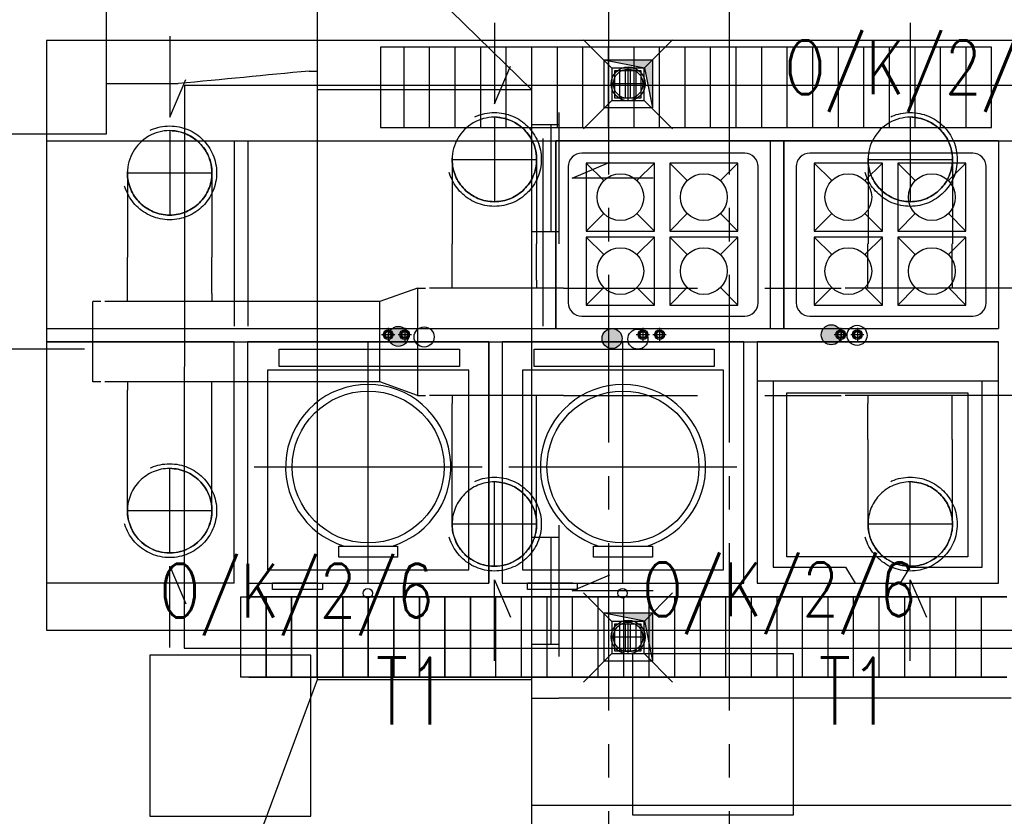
# Model space of a CAD drawing. Extents: x 41755 to 123924, y -112333 to 86187.
# Tile 302 of 582: x 100536 to 100904, y 37162 to 37459. Entities that reach past the tile are written whole.
import ezdxf
from ezdxf.enums import TextEntityAlignment as Align

# ---------------------------------------------------------------- set-up
doc = ezdxf.new("R2010")
doc.units = 0
doc.header["$LTSCALE"] = 50
doc.linetypes.add('CENTER', pattern=[2, 1.25, -0.25, 0.25, -0.25])
doc.linetypes.add('DASHED', pattern=[0.75, 0.5, -0.25])
doc.layers.get('0').update_dxf_attribs({"color": 101, "linetype": 'CONTINUOUS'})
for name, color, linetype in [('-A_TECHNOLOGIA', 120, 'CONTINUOUS'), ('E-90', 6, 'CONTINUOUS'), ('E35', 6, 'CONTINUOUS'), ('Ins-kan', 54, 'CONTINUOUS'), ('Ins-went', 141, 'CONTINUOUS'), ('Ins-wod', 4, 'CONTINUOUS'), ('Os-osie glowne', 1, 'CENTER'), ('W-otwor-strop', 1, 'CONTINUOUS'), ('Wyp-meble', 155, 'CONTINUOUS')]:
    doc.layers.add(name, color=color, linetype=linetype)
doc.styles.add('ROMANS', font='romans', dxfattribs={"width": 0.85})

# ---------------------------------------------------------------- blocks, each defined once
blk = doc.blocks.new('_ODWODNIENIE_KRATKA')
for p, q in [((-12, 0), (-22.61, 10.61)), ((0, 0), (10.61, 10.61)), ((-11, -2.99), (-1, -2.99)), ((-1, -4.99), (-11, -4.99)), ((-11, -6.99), (-1, -6.99)), ((-1, -8.99), (-11, -8.99)), ((-22.61, -22.6), (-12, -11.99)), ((10.61, -22.6), (0, -11.99))]:
    blk.add_line(p, q)
for points in [[(0, -11.99), (0, 0), (-12, 0), (-12, -11.99)], [(-1, -10.99), (-1, -1), (-11, -1), (-11, -10.99)]]:
    blk.add_lwpolyline(points, close=True)

msp = doc.modelspace()

# ---------------------------------------------------------------- hatches: boundary and pattern name
at = {"layer": 'Ins-wod'}
for points in [[(100681.38, 37341.028, 1), (100673.892, 37341.028, 1)], [(100761.08, 37340.234, 1), (100753.592, 37340.234, 1)], [(100842.815, 37341.634, 1), (100835.327, 37341.634, 1)]]:
    msp.add_hatch(color=256, dxfattribs=at).paths.add_polyline_path(points)
at = {"layer": 'W-otwor-strop'}
h = msp.add_hatch(color=256, dxfattribs=at)
h.paths.add_polyline_path([(100765.527, 37444.242), (100756.002, 37444.242), (100756.002, 37443.931), (100765.527, 37442.016)])
h.paths.add_polyline_path([(100772.44, 37444.237), (100772.44, 37444.242), (100765.527, 37444.242), (100765.527, 37442.016), (100769.375, 37441.242), (100769.387, 37441.184)])
h.paths.add_polyline_path([(100772.44, 37444.237), (100769.387, 37441.184), (100772.44, 37426.242)])
h.paths.add_polyline_path([(100755.966, 37444.242), (100754.456, 37444.242), (100755.966, 37443.939)])
h.paths.add_polyline_path([(100756.002, 37444.242), (100755.966, 37444.242), (100755.966, 37443.939), (100756.002, 37443.931)])
h = msp.add_hatch(color=256, dxfattribs=at)
h.paths.add_polyline_path([(100765.527, 37237.905), (100756.002, 37237.905), (100756.002, 37237.595), (100765.527, 37235.679)])
h.paths.add_polyline_path([(100772.44, 37237.9), (100772.44, 37237.905), (100765.527, 37237.905), (100765.527, 37235.679), (100769.375, 37234.905), (100769.387, 37234.847)])
h.paths.add_polyline_path([(100772.44, 37237.9), (100769.387, 37234.847), (100772.44, 37219.905)])
h.paths.add_polyline_path([(100755.966, 37237.905), (100754.456, 37237.905), (100755.966, 37237.602)])
h.paths.add_polyline_path([(100756.002, 37237.905), (100755.966, 37237.905), (100755.966, 37237.602), (100756.002, 37237.595)])

# ---------------------------------------------------------------- linework, layer by layer
at = {"layer": '-A_TECHNOLOGIA'}
for p, q in [((100816.411, 37413.95), (100736.411, 37413.95)), ((100816.411, 37343.95), (100816.411, 37413.95)), ((100736.411, 37343.95), (100816.411, 37343.95))]:
    msp.add_line(p, q, dxfattribs=at)
at = {"layer": 'E35'}
msp.add_line((100445.151, 37336.438), (100560.605, 37336.438), dxfattribs=at)
at = {"layer": 'E35', "linetype": 'Continuous', "ltscale": 0.3}
for points in [[(100764.966, 37162.605), (100824.966, 37162.605), (100824.966, 37222.605), (100764.966, 37222.605)], [(100585.038, 37162.106), (100645.038, 37162.106), (100645.038, 37222.106), (100585.038, 37222.106)]]:
    msp.add_lwpolyline(points, close=True, dxfattribs=at)
at = {"layer": 'Ins-kan'}
for p, q in [((100679.802, 37418.95), (100679.802, 37448.95)), ((100679.802, 37418.95), (100679.802, 37448.95)), ((100689.327, 37418.95), (100689.327, 37448.95)), ((100689.327, 37418.95), (100689.327, 37448.95)), ((100698.852, 37418.95), (100698.852, 37448.95)), ((100698.852, 37418.95), (100698.852, 37448.95)), ((100708.377, 37418.95), (100708.377, 37448.95)), ((100708.377, 37418.95), (100708.377, 37448.95)), ((100708.377, 37418.95), (100708.377, 37448.95)), ((100708.377, 37418.95), (100708.377, 37448.95)), ((100717.902, 37418.95), (100717.902, 37448.95)), ((100717.902, 37418.95), (100717.902, 37448.95)), ((100727.427, 37418.95), (100727.427, 37448.95)), ((100727.427, 37418.95), (100727.427, 37448.95)), ((100736.952, 37418.95), (100736.952, 37448.95)), ((100736.952, 37418.95), (100736.952, 37448.95)), ((100746.477, 37418.95), (100746.477, 37448.95)), ((100746.477, 37418.95), (100746.477, 37448.95)), ((100756.002, 37418.95), (100756.002, 37448.95)), ((100756.002, 37418.95), (100756.002, 37448.95)), ((100765.527, 37418.95), (100765.527, 37448.95)), ((100765.527, 37418.95), (100765.527, 37448.95)), ((100775.052, 37418.95), (100775.052, 37448.95)), ((100775.052, 37418.95), (100775.052, 37448.95)), ((100784.577, 37418.95), (100784.577, 37448.95)), ((100784.577, 37418.95), (100784.577, 37448.95)), ((100794.102, 37418.95), (100794.102, 37448.95)), ((100794.102, 37418.95), (100794.102, 37448.95)), ((100803.627, 37418.95), (100803.627, 37448.95)), ((100803.627, 37418.95), (100803.627, 37448.95)), ((100813.152, 37418.95), (100813.152, 37448.95)), ((100813.152, 37418.95), (100813.152, 37448.95)), ((100822.677, 37418.95), (100822.677, 37448.95)), ((100822.677, 37418.95), (100822.677, 37448.95)), ((100832.202, 37418.95), (100832.202, 37448.95)), ((100832.202, 37418.95), (100832.202, 37448.95)), ((100841.727, 37418.95), (100841.727, 37448.95)), ((100841.727, 37418.95), (100841.727, 37448.95)), ((100851.252, 37418.95), (100851.252, 37448.95)), ((100851.252, 37418.95), (100851.252, 37448.95)), ((100860.777, 37418.95), (100860.777, 37448.95)), ((100860.777, 37418.95), (100860.777, 37448.95)), ((100870.302, 37418.95), (100870.302, 37448.95)), ((100870.302, 37418.95), (100870.302, 37448.95)), ((100879.827, 37418.95), (100879.827, 37448.95)), ((100879.827, 37418.95), (100879.827, 37448.95)), ((100889.352, 37418.95), (100889.352, 37448.95)), ((100889.352, 37418.95), (100889.352, 37448.95)), ((100898.877, 37418.95), (100898.877, 37448.95)), ((100898.877, 37418.95), (100898.877, 37448.95)), ((100763.334, 37428.921), (100763.334, 37441.521)), ((100769.634, 37435.221), (100757.034, 37435.221)), ((100618.815, 37243.95), (100618.815, 37213.95)), ((100618.815, 37243.95), (100618.815, 37213.95)), ((100618.815, 37243.95), (100904.565, 37243.95)), ((100618.815, 37243.95), (100618.815, 37213.95)), ((100618.815, 37243.95), (100618.815, 37213.95)), ((100618.815, 37243.95), (100904.565, 37243.95)), ((100628.34, 37243.95), (100628.34, 37213.95)), ((100628.34, 37213.95), (100628.34, 37243.95)), ((100628.34, 37243.95), (100628.34, 37213.95)), ((100628.34, 37213.95), (100628.34, 37243.95)), ((100637.865, 37243.95), (100637.865, 37213.95)), ((100637.865, 37213.95), (100637.865, 37243.95)), ((100637.865, 37243.95), (100637.865, 37213.95)), ((100637.865, 37213.95), (100637.865, 37243.95)), ((100647.39, 37243.95), (100647.39, 37213.95)), ((100647.39, 37213.95), (100647.39, 37243.95)), ((100647.39, 37213.95), (100647.39, 37243.95)), ((100647.39, 37243.95), (100647.39, 37213.95)), ((100647.39, 37213.95), (100647.39, 37243.95)), ((100647.39, 37213.95), (100647.39, 37243.95)), ((100656.915, 37243.95), (100656.915, 37213.95)), ((100656.915, 37213.95), (100656.915, 37243.95)), ((100656.915, 37213.95), (100656.915, 37243.95)), ((100656.915, 37243.95), (100656.915, 37213.95)), ((100656.915, 37213.95), (100656.915, 37243.95)), ((100656.915, 37213.95), (100656.915, 37243.95)), ((100666.44, 37243.95), (100666.44, 37213.95)), ((100666.44, 37213.95), (100666.44, 37243.95)), ((100666.44, 37213.95), (100666.44, 37243.95)), ((100666.44, 37243.95), (100666.44, 37213.95)), ((100666.44, 37213.95), (100666.44, 37243.95)), ((100666.44, 37213.95), (100666.44, 37243.95)), ((100675.965, 37243.95), (100675.965, 37213.95)), ((100675.965, 37213.95), (100675.965, 37243.95)), ((100675.965, 37213.95), (100675.965, 37243.95)), ((100675.965, 37243.95), (100675.965, 37213.95)), ((100675.965, 37213.95), (100675.965, 37243.95)), ((100675.965, 37213.95), (100675.965, 37243.95)), ((100685.49, 37243.95), (100685.49, 37213.95)), ((100685.49, 37213.95), (100685.49, 37243.95)), ((100685.49, 37213.95), (100685.49, 37243.95)), ((100685.49, 37243.95), (100685.49, 37213.95)), ((100685.49, 37213.95), (100685.49, 37243.95)), ((100685.49, 37213.95), (100685.49, 37243.95)), ((100695.015, 37243.95), (100695.015, 37213.95)), ((100695.015, 37213.95), (100695.015, 37243.95)), ((100695.015, 37213.95), (100695.015, 37243.95)), ((100695.015, 37243.95), (100695.015, 37213.95)), ((100695.015, 37213.95), (100695.015, 37243.95)), ((100695.015, 37213.95), (100695.015, 37243.95)), ((100704.54, 37243.95), (100704.54, 37213.95)), ((100704.54, 37213.95), (100704.54, 37243.95)), ((100704.54, 37213.95), (100704.54, 37243.95)), ((100704.54, 37243.95), (100704.54, 37213.95)), ((100704.54, 37213.95), (100704.54, 37243.95)), ((100704.54, 37213.95), (100704.54, 37243.95)), ((100714.065, 37213.95), (100714.065, 37243.95)), ((100714.065, 37213.95), (100714.065, 37243.95)), ((100714.065, 37213.95), (100714.065, 37243.95)), ((100714.065, 37213.95), (100714.065, 37243.95)), ((100723.59, 37213.95), (100723.59, 37243.95)), ((100723.59, 37213.95), (100723.59, 37243.95)), ((100723.59, 37213.95), (100723.59, 37243.95)), ((100723.59, 37213.95), (100723.59, 37243.95)), ((100733.115, 37213.95), (100733.115, 37243.95)), ((100733.115, 37213.95), (100733.115, 37243.95)), ((100733.115, 37213.95), (100733.115, 37243.95)), ((100733.115, 37213.95), (100733.115, 37243.95)), ((100742.64, 37213.95), (100742.64, 37243.95)), ((100742.64, 37213.95), (100742.64, 37243.95)), ((100742.64, 37213.95), (100742.64, 37243.95)), ((100742.64, 37213.95), (100742.64, 37243.95)), ((100752.165, 37213.95), (100752.165, 37243.95)), ((100752.165, 37213.95), (100752.165, 37243.95)), ((100752.165, 37213.95), (100752.165, 37243.95)), ((100752.165, 37213.95), (100752.165, 37243.95)), ((100761.69, 37213.95), (100761.69, 37243.95)), ((100761.69, 37213.95), (100761.69, 37243.95)), ((100761.69, 37213.95), (100761.69, 37243.95)), ((100761.69, 37213.95), (100761.69, 37243.95)), ((100771.215, 37213.95), (100771.215, 37243.95)), ((100771.215, 37213.95), (100771.215, 37243.95)), ((100771.215, 37213.95), (100771.215, 37243.95)), ((100771.215, 37213.95), (100771.215, 37243.95)), ((100780.74, 37213.95), (100780.74, 37243.95)), ((100780.74, 37213.95), (100780.74, 37243.95)), ((100780.74, 37213.95), (100780.74, 37243.95)), ((100780.74, 37213.95), (100780.74, 37243.95)), ((100790.265, 37213.95), (100790.265, 37243.95)), ((100790.265, 37213.95), (100790.265, 37243.95)), ((100790.265, 37213.95), (100790.265, 37243.95)), ((100790.265, 37213.95), (100790.265, 37243.95)), ((100799.79, 37213.95), (100799.79, 37243.95)), ((100799.79, 37213.95), (100799.79, 37243.95)), ((100799.79, 37213.95), (100799.79, 37243.95)), ((100799.79, 37213.95), (100799.79, 37243.95)), ((100809.315, 37213.95), (100809.315, 37243.95)), ((100809.315, 37213.95), (100809.315, 37243.95)), ((100809.315, 37213.95), (100809.315, 37243.95)), ((100809.315, 37213.95), (100809.315, 37243.95)), ((100818.84, 37213.95), (100818.84, 37243.95)), ((100818.84, 37213.95), (100818.84, 37243.95)), ((100818.84, 37213.95), (100818.84, 37243.95)), ((100818.84, 37213.95), (100818.84, 37243.95)), ((100828.365, 37213.95), (100828.365, 37243.95)), ((100828.365, 37213.95), (100828.365, 37243.95)), ((100828.365, 37213.95), (100828.365, 37243.95)), ((100828.365, 37213.95), (100828.365, 37243.95)), ((100837.89, 37213.95), (100837.89, 37243.95)), ((100837.89, 37213.95), (100837.89, 37243.95)), ((100837.89, 37213.95), (100837.89, 37243.95)), ((100837.89, 37213.95), (100837.89, 37243.95)), ((100847.415, 37213.95), (100847.415, 37243.95)), ((100847.415, 37213.95), (100847.415, 37243.95)), ((100847.415, 37213.95), (100847.415, 37243.95)), ((100847.415, 37213.95), (100847.415, 37243.95)), ((100856.94, 37213.95), (100856.94, 37243.95)), ((100856.94, 37213.95), (100856.94, 37243.95)), ((100856.94, 37213.95), (100856.94, 37243.95)), ((100856.94, 37213.95), (100856.94, 37243.95)), ((100866.465, 37213.95), (100866.465, 37243.95)), ((100866.465, 37213.95), (100866.465, 37243.95)), ((100866.465, 37213.95), (100866.465, 37243.95)), ((100866.465, 37213.95), (100866.465, 37243.95)), ((100875.99, 37213.95), (100875.99, 37243.95)), ((100875.99, 37213.95), (100875.99, 37243.95)), ((100875.99, 37213.95), (100875.99, 37243.95)), ((100875.99, 37213.95), (100875.99, 37243.95)), ((100885.515, 37213.95), (100885.515, 37243.95)), ((100885.515, 37213.95), (100885.515, 37243.95)), ((100885.515, 37213.95), (100885.515, 37243.95)), ((100885.515, 37213.95), (100885.515, 37243.95)), ((100895.04, 37213.95), (100895.04, 37243.95)), ((100895.04, 37213.95), (100895.04, 37243.95)), ((100895.04, 37213.95), (100895.04, 37243.95)), ((100895.04, 37213.95), (100895.04, 37243.95)), ((100763.334, 37222.584), (100763.334, 37235.184)), ((100769.634, 37228.884), (100757.034, 37228.884)), ((100904.565, 37213.95), (100618.815, 37213.95)), ((100904.565, 37213.95), (100618.815, 37213.95)), ((100621.946, 37213.95), (100904.565, 37213.95)), ((100621.946, 37213.95), (100904.565, 37213.95))]:
    msp.add_line(p, q, dxfattribs=at)
msp.add_lwpolyline([(100898.877, 37448.9), (100670.966, 37448.9), (100670.966, 37418.95), (100898.877, 37418.95)], dxfattribs=at)
msp.add_lwpolyline([(100898.877, 37448.9), (100670.966, 37448.9), (100670.966, 37418.95), (100898.877, 37418.95)], dxfattribs=at)
for centre, radius in [((100763.334, 37435.221), 6.3), ((100763.334, 37435.221), 5.5), ((100763.334, 37228.884), 6.3), ((100763.334, 37228.884), 5.5)]:
    msp.add_circle(centre, radius, dxfattribs=at)
at = {"layer": 'Ins-went', "ltscale": 2}
for p, q in [((100647.466, 37430.003), (100647.466, 37475.003)), ((100727.466, 37433.003), (100687.466, 37472.003)), ((101061.411, 37451.45), (100546.411, 37451.45)), ((100546.411, 37451.45), (100546.411, 37231.45)), ((100644.466, 37440.003), (100647.466, 37440.003)), ((100568.666, 37435.3), (100595.616, 37435.3)), ((100727.466, 37433.003), (100647.466, 37433.003)), ((100727.466, 37430.003), (100727.466, 37433.003)), ((100647.466, 37370.003), (100647.466, 37430.003)), ((100727.466, 37370.003), (100727.466, 37430.003)), ((100737.466, 37424.503), (100737.466, 37375.503)), ((100727.466, 37420.003), (100737.466, 37420.003)), ((100734.466, 37420.003), (100734.466, 37380.003)), ((100737.466, 37380.003), (100727.466, 37380.003)), ((100647.466, 37276.103), (100647.466, 37370.003)), ((100727.466, 37276.103), (100727.466, 37370.003)), ((100647.466, 37216.103), (100647.466, 37276.103)), ((100727.466, 37216.103), (100727.466, 37276.103)), ((100737.466, 37270.603), (100737.466, 37221.603)), ((100727.466, 37266.103), (100737.466, 37266.103)), ((100734.466, 37266.103), (100734.466, 37226.103)), ((100546.411, 37231.45), (101061.411, 37231.45)), ((100737.466, 37226.103), (100727.466, 37226.103)), ((100647.466, 37213.103), (100647.466, 37216.103)), ((100727.466, 37156.103), (100727.466, 37216.103)), ((100627.466, 37159.103), (100647.466, 37213.103)), ((100647.466, 37213.103), (100727.466, 37213.103)), ((100727.466, 37206.103), (100737.466, 37206.103)), ((100906.171, 37206.103), (100737.471, 37206.103)), ((100737.466, 37166.103), (100727.466, 37166.103)), ((100906.171, 37166.103), (100737.471, 37166.103))]:
    msp.add_line(p, q, dxfattribs=at)
at = {"layer": 'Ins-went', "linetype": 'DASHED', "ltscale": 2}
for p, q in [((100713.456, 37422.772, -3580), (100713.456, 37391.272)), ((100868.522, 37422.772, -3580), (100868.522, 37391.272)), ((100592.398, 37417.772), (100592.398, 37386.272)), ((100697.706, 37407.022, -3580), (100697.706, 37375.522, -3580)), ((100697.706, 37407.022, -3580), (100729.206, 37407.022, -3580)), ((100729.206, 37407.022, -3580), (100729.206, 37375.522, -3580)), ((100852.772, 37407.022, -3580), (100852.772, 37375.522, -3580)), ((100852.772, 37407.022, -3580), (100884.272, 37407.022, -3580)), ((100884.272, 37407.022, -3580), (100884.272, 37375.522, -3580)), ((100576.648, 37402.022), (100576.648, 37370.522)), ((100576.648, 37402.022), (100608.148, 37402.022)), ((100608.148, 37402.022), (100608.148, 37370.522)), ((100697.706, 37362.022), (100697.706, 37375.522)), ((100729.206, 37362.022), (100729.206, 37375.522)), ((100852.706, 37362.022), (100852.706, 37375.522)), ((100884.206, 37362.022), (100884.206, 37375.522)), ((100576.648, 37357.022), (100576.648, 37370.522)), ((100608.148, 37357.022), (100608.148, 37370.522)), ((100697.706, 37359.022), (100697.706, 37362.022)), ((100729.206, 37362.022), (100729.206, 37359.022)), ((100852.706, 37359.022), (100852.706, 37362.022)), ((100884.206, 37362.022), (100884.206, 37359.022)), ((100684.748, 37359.022), (100670.748, 37354.022)), ((100684.748, 37359.022), (100684.748, 37319.022)), ((100684.748, 37359.022), (100687.748, 37359.022)), ((100739.256, 37359.022), (100687.756, 37359.022)), ((100739.256, 37359.022), (100842.756, 37359.022)), ((100894.256, 37359.022), (100842.756, 37359.022)), ((100994.156, 37359.022), (100894.256, 37359.022)), ((100576.648, 37354.022), (100576.648, 37357.022)), ((100608.148, 37357.022), (100608.148, 37354.022)), ((100566.698, 37354.022), (100563.698, 37354.022)), ((100563.698, 37324.022), (100563.698, 37354.022)), ((100618.198, 37354.022), (100566.698, 37354.022)), ((100667.748, 37354.022), (100618.248, 37354.022)), ((100670.748, 37354.022), (100667.748, 37354.022)), ((100670.748, 37324.022), (100670.748, 37354.022)), ((100566.698, 37324.022), (100563.698, 37324.022)), ((100618.198, 37324.022), (100566.698, 37324.022)), ((100576.648, 37324.022), (100576.648, 37321.022)), ((100608.148, 37321.022), (100608.148, 37324.022)), ((100667.748, 37324.022), (100618.248, 37324.022)), ((100670.748, 37324.022), (100667.748, 37324.022)), ((100684.748, 37319.022), (100670.748, 37324.022)), ((100576.648, 37307.522), (100576.648, 37321.022)), ((100608.148, 37307.522), (100608.148, 37321.022)), ((100684.748, 37319.022), (100687.748, 37319.022)), ((100739.256, 37319.022), (100687.756, 37319.022)), ((100697.706, 37319.022), (100697.706, 37316.022)), ((100729.206, 37316.022), (100729.206, 37319.022)), ((100739.256, 37319.022), (100842.756, 37319.022)), ((100894.256, 37319.022), (100842.756, 37319.022)), ((100852.706, 37319.022), (100852.706, 37316.022)), ((100884.206, 37316.022), (100884.206, 37319.022)), ((100994.156, 37319.022), (100894.256, 37319.022)), ((100697.706, 37302.522), (100697.706, 37316.022)), ((100729.206, 37302.522), (100729.206, 37316.022)), ((100852.706, 37302.522), (100852.706, 37316.022)), ((100884.206, 37302.522), (100884.206, 37316.022)), ((100576.648, 37276.022), (100576.648, 37307.522)), ((100608.148, 37276.022), (100608.148, 37307.522)), ((100697.706, 37271.022, -3580), (100697.706, 37302.522, -3580)), ((100729.206, 37271.022, -3580), (100729.206, 37302.522, -3580)), ((100852.772, 37271.022, -3580), (100852.772, 37302.522, -3580)), ((100884.272, 37271.022, -3580), (100884.272, 37302.522, -3580)), ((100592.398, 37260.272), (100592.398, 37291.772)), ((100713.456, 37255.272, -3580), (100713.456, 37286.772)), ((100868.522, 37255.272, -3580), (100868.522, 37286.772)), ((100608.148, 37276.022), (100576.648, 37276.022)), ((100729.206, 37271.022, -3580), (100697.706, 37271.022, -3580)), ((100884.272, 37271.022, -3580), (100852.772, 37271.022, -3580))]:
    msp.add_line(p, q, dxfattribs=at)
at = {"layer": 'Ins-went', "ltscale": 2}
msp.add_lwpolyline([(100530.966, 37479.15), (100568.666, 37479.15), (100568.666, 37416.45), (100530.966, 37416.45)], close=True, dxfattribs=at)
at = {"layer": 'Ins-went', "linetype": 'DASHED', "ltscale": 2, "elevation": -3580}
for points in [[(100713.456, 37458.01), (100713.456, 37427.772), (100719.479, 37441.785)], [(100868.522, 37458.01), (100868.522, 37427.772), (100874.544, 37441.785)], [(100713.456, 37220.034), (100713.456, 37250.272), (100719.479, 37236.258)]]:
    msp.add_lwpolyline(points, dxfattribs=at)
at = {"layer": 'Ins-went', "linetype": 'DASHED', "ltscale": 2}
for points in [[(100592.398, 37453.01), (100592.398, 37422.772), (100598.42, 37436.785)], [(100592.398, 37225.034), (100592.398, 37255.272), (100598.42, 37241.258)], [(100868.522, 37220.034), (100868.522, 37250.272), (100874.544, 37236.258)]]:
    msp.add_lwpolyline(points, dxfattribs=at)
at = {"layer": 'Ins-went', "ltscale": 2}
for points in [[(100772.704, 37400.003), (100742.466, 37400.003), (100756.48, 37406.026)], [(100772.704, 37246.103), (100742.466, 37246.103), (100756.48, 37252.126)]]:
    msp.add_lwpolyline(points, dxfattribs=at)
at = {"layer": 'Ins-went', "linetype": 'DASHED', "ltscale": 2}
for centre, radius in [((100713.456, 37407.022), 17.5), ((100868.522, 37407.022), 17.5), ((100713.456, 37407.022), 15.75), ((100868.522, 37407.022), 15.75), ((100592.398, 37402.022), 17.5), ((100592.398, 37402.022), 15.75), ((100592.398, 37402.022), 15.75), ((100592.398, 37276.022), 17.5), ((100592.398, 37276.022), 15.75), ((100592.398, 37276.022), 15.75), ((100713.456, 37271.022), 17.5), ((100868.522, 37271.022), 17.5), ((100713.456, 37271.022), 15.75), ((100868.522, 37271.022), 15.75)]:
    msp.add_circle(centre, radius, dxfattribs=at)
for centre, major_axis, start_param, end_param in [((100713.456, 37407.022, -3580), (15.75, 0), 0, 3.1415927), ((100868.522, 37407.022, -3580), (15.75, 0), 0, 3.1415927), ((100592.398, 37402.022), (15.75, 0), 0, 3.1415927), ((100713.456, 37407.022, -3580), (15.75, 0), 3.1415927, 6.2831853), ((100868.522, 37407.022, -3580), (15.75, 0), 3.1415927, 6.2831853), ((100592.398, 37402.022), (15.75, 0), 3.1415927, 6.2831853), ((100592.398, 37276.022), (-15.75, 0), 3.1415927, 6.2831853), ((100713.456, 37271.022, -3580), (-15.75, 0), 3.1415927, 6.2831853), ((100868.522, 37271.022, -3580), (-15.75, 0), 3.1415927, 6.2831853), ((100592.398, 37276.022), (-15.75, 0), 0, 3.1415927), ((100713.456, 37271.022, -3580), (-15.75, 0), 0, 3.1415927), ((100868.522, 37271.022, -3580), (-15.75, 0), 0, 3.1415927)]:
    msp.add_ellipse(centre, major_axis=major_axis, ratio=1, start_param=start_param, end_param=end_param, dxfattribs=at)
at = {"layer": 'Ins-went', "ltscale": 2}
msp.add_spline([(100644.466, 37440.003), (100595.616, 37435.3)], degree=3, dxfattribs=at)
at = {"layer": 'Ins-wod', "ltscale": 0.3}
for p, q in [((100673.86, 37344.184), (100673.86, 37339.224)), ((100680.032, 37344.184), (100680.032, 37339.224)), ((100768.86, 37344.184), (100768.86, 37339.224)), ((100775.032, 37344.184), (100775.032, 37339.224)), ((100842.623, 37344.184), (100842.623, 37339.224)), ((100848.795, 37344.184), (100848.795, 37339.224)), ((100671.38, 37341.704), (100676.34, 37341.704)), ((100677.552, 37341.704), (100682.511, 37341.704)), ((100766.38, 37341.704), (100771.34, 37341.704)), ((100772.552, 37341.704), (100777.511, 37341.704)), ((100840.143, 37341.704), (100845.102, 37341.704)), ((100846.315, 37341.704), (100851.274, 37341.704))]:
    msp.add_line(p, q, dxfattribs=at)
for centre, radius in [((100673.86, 37341.704), 1.82), ((100680.032, 37341.704), 1.82), ((100768.86, 37341.704), 1.82), ((100775.032, 37341.704), 1.82), ((100842.623, 37341.704), 1.82), ((100848.795, 37341.704), 1.82), ((100673.86, 37341.704), 1.365), ((100673.86, 37341.704), 1.138), ((100680.032, 37341.704), 1.365), ((100680.032, 37341.704), 1.138), ((100768.86, 37341.704), 1.365), ((100768.86, 37341.704), 1.138), ((100775.032, 37341.704), 1.365), ((100775.032, 37341.704), 1.138), ((100842.623, 37341.704), 1.365), ((100842.623, 37341.704), 1.138), ((100848.795, 37341.704), 1.365), ((100848.795, 37341.704), 1.138)]:
    msp.add_circle(centre, radius, dxfattribs=at)
at = {"layer": 'Ins-wod'}
for centre in [(100677.636, 37341.028), (100687.261, 37340.809), (100757.336, 37340.234), (100766.961, 37340.014), (100839.071, 37341.634), (100848.696, 37341.415)]:
    msp.add_circle(centre, 3.744, dxfattribs=at)
at = {"layer": 'Os-osie glowne'}
for points in [[(100755.966, 40563.95), (100755.966, 34516.95)], [(100800.966, 40563.95), (100800.966, 34586.95)]]:
    msp.add_lwpolyline(points, dxfattribs=at)
at = {"layer": 'W-otwor-strop'}
for points in [[(100754.456, 37444.242), (100772.44, 37444.242), (100772.44, 37426.242), (100754.456, 37426.242)], [(100754.456, 37237.905), (100772.44, 37237.905), (100772.44, 37219.905), (100754.456, 37219.905)]]:
    msp.add_lwpolyline(points, close=True, dxfattribs=at)
for points in [[(100754.456, 37444.242), (100769.375, 37441.242), (100772.44, 37426.242)], [(100754.456, 37237.905), (100769.375, 37234.905), (100772.44, 37219.905)]]:
    msp.add_lwpolyline(points, dxfattribs=at)
at = {"layer": 'Wyp-meble'}
for p, q in [((100597.892, 37434.7), (100597.845, 37224.7)), ((100597.892, 37434.7), (101067.892, 37434.7)), ((100546.411, 37413.95), (100976.411, 37413.95)), ((100546.411, 37413.95), (100546.411, 37268.95)), ((100616.491, 37413.95), (100616.491, 37344.843)), ((100621.491, 37413.95), (100621.491, 37344.843)), ((100696.411, 37413.95), (100776.411, 37413.95)), ((100731.491, 37414.843), (100731.491, 37344.843)), ((100736.411, 37413.95), (100736.411, 37343.95)), ((100736.411, 37413.95), (100736.411, 37343.95)), ((100736.411, 37413.95), (100736.411, 37343.95)), ((100736.411, 37343.95), (100736.411, 37413.95)), ((100736.411, 37413.95), (100736.411, 37343.95)), ((100736.411, 37413.95), (100736.411, 37343.95)), ((100861.411, 37413.95), (100781.411, 37413.95)), ((100901.411, 37413.95), (100781.411, 37413.95)), ((100816.411, 37343.95), (100816.411, 37413.95)), ((100821.411, 37413.95), (100821.411, 37343.95)), ((100821.411, 37413.95), (100821.411, 37343.95)), ((100821.411, 37413.95), (100821.411, 37343.95)), ((100821.411, 37343.95), (100821.411, 37413.95)), ((100901.411, 37413.95), (100901.411, 37343.95)), ((100747.748, 37405.666), (100754.282, 37399.132)), ((100766.605, 37399.132), (100773.138, 37405.666)), ((100778.872, 37405.666), (100785.406, 37399.132)), ((100797.729, 37399.132), (100804.262, 37405.666)), ((100832.748, 37405.666), (100839.282, 37399.132)), ((100851.605, 37399.132), (100858.138, 37405.666)), ((100863.872, 37405.666), (100870.406, 37399.132)), ((100882.729, 37399.132), (100889.262, 37405.666)), ((100747.748, 37380.276), (100754.282, 37386.81)), ((100766.605, 37386.81), (100773.138, 37380.276)), ((100778.872, 37380.276), (100785.406, 37386.81)), ((100797.729, 37386.81), (100804.262, 37380.276)), ((100832.748, 37380.276), (100839.282, 37386.81)), ((100851.605, 37386.81), (100858.138, 37380.276)), ((100863.872, 37380.276), (100870.406, 37386.81)), ((100882.729, 37386.81), (100889.262, 37380.276)), ((100747.748, 37378.062), (100754.282, 37371.528)), ((100766.605, 37371.528), (100773.138, 37378.062)), ((100778.872, 37378.062), (100785.406, 37371.528)), ((100797.729, 37371.528), (100804.262, 37378.062)), ((100832.748, 37378.062), (100839.282, 37371.528)), ((100851.605, 37371.528), (100858.138, 37378.062)), ((100863.872, 37378.062), (100870.406, 37371.528)), ((100882.729, 37371.528), (100889.262, 37378.062)), ((100747.748, 37352.672), (100754.282, 37359.206)), ((100766.605, 37359.206), (100773.138, 37352.672)), ((100778.872, 37352.672), (100785.406, 37359.206)), ((100797.729, 37359.206), (100804.262, 37352.672)), ((100832.748, 37352.672), (100839.282, 37359.206)), ((100851.605, 37359.206), (100858.138, 37352.672)), ((100863.872, 37352.672), (100870.406, 37359.206)), ((100882.729, 37359.206), (100889.262, 37352.672)), ((100546.411, 37343.95), (100901.411, 37343.95)), ((100781.411, 37343.95), (100861.411, 37343.95)), ((100781.411, 37343.95), (100901.411, 37343.95)), ((100546.411, 37338.95), (100901.411, 37338.95)), ((100616.411, 37338.95), (100546.411, 37338.95)), ((100546.411, 37338.95), (100546.411, 37248.95)), ((100616.411, 37248.95), (100616.411, 37338.95)), ((100621.411, 37338.95), (100621.411, 37248.95)), ((100711.411, 37338.95), (100621.411, 37338.95)), ((100621.411, 37338.95), (100621.411, 37248.95)), ((100666.411, 37248.95), (100666.411, 37338.95)), ((100711.411, 37338.95), (100711.411, 37248.95)), ((100711.411, 37248.95), (100711.411, 37338.95)), ((100806.411, 37338.95), (100716.411, 37338.95)), ((100716.411, 37338.95), (100716.411, 37248.95)), ((100761.411, 37248.95), (100761.411, 37338.95)), ((100806.411, 37248.95), (100806.411, 37338.95)), ((100901.411, 37338.95), (100821.411, 37338.95)), ((100901.411, 37268.95), (100901.411, 37338.95)), ((100628.917, 37328.47), (100628.917, 37253.956)), ((100703.904, 37328.47), (100628.917, 37328.47)), ((100703.904, 37253.956), (100703.904, 37328.47)), ((100723.917, 37328.47), (100723.917, 37253.956)), ((100798.904, 37328.47), (100723.917, 37328.47)), ((100798.904, 37253.956), (100798.904, 37328.47)), ((100901.411, 37324.31), (100811.411, 37324.31)), ((100708.911, 37292.314), (100623.911, 37292.314)), ((100803.911, 37292.314), (100718.911, 37292.314)), ((100628.917, 37253.956), (100703.904, 37253.956)), ((100723.917, 37253.956), (100798.904, 37253.956)), ((100844.4, 37254.998), (100848.041, 37248.95)), ((100868.421, 37254.998), (100864.78, 37248.95)), ((100616.411, 37248.95), (100546.411, 37248.95)), ((100621.411, 37248.95), (100711.411, 37248.95)), ((100716.411, 37248.95), (100806.411, 37248.95)), ((100904.565, 37243.95), (100621.946, 37243.95)), ((100597.844, 37224.7), (101067.845, 37224.7))]:
    msp.add_line(p, q, dxfattribs=at)
for points in [[(100816.411, 37343.95), (100816.411, 37413.95), (100736.411, 37413.95), (100736.411, 37343.95)], [(100773.138, 37380.276), (100773.138, 37405.666), (100747.748, 37405.666), (100747.748, 37380.276)], [(100804.262, 37380.276), (100804.262, 37405.666), (100778.872, 37405.666), (100778.872, 37380.276)], [(100858.138, 37380.276), (100858.138, 37405.666), (100832.748, 37405.666), (100832.748, 37380.276)], [(100889.262, 37380.276), (100889.262, 37405.666), (100863.872, 37405.666), (100863.872, 37380.276)], [(100773.138, 37352.672), (100773.138, 37378.062), (100747.748, 37378.062), (100747.748, 37352.672)], [(100804.262, 37352.672), (100804.262, 37378.062), (100778.872, 37378.062), (100778.872, 37352.672)], [(100858.138, 37352.672), (100858.138, 37378.062), (100832.748, 37378.062), (100832.748, 37352.672)], [(100889.262, 37352.672), (100889.262, 37378.062), (100863.872, 37378.062), (100863.872, 37352.672)], [(100700.449, 37329.8), (100633.281, 37329.8), (100633.281, 37336.312), (100700.449, 37336.312)], [(100795.449, 37329.8), (100728.281, 37329.8), (100728.281, 37336.312), (100795.449, 37336.312)], [(100811.411, 37248.95), (100901.411, 37248.95), (100901.411, 37338.95), (100811.411, 37338.95)], [(100822.536, 37319.947), (100890.025, 37319.947), (100890.025, 37258.816), (100822.536, 37258.816)], [(100655.432, 37262.848), (100677.389, 37262.848), (100677.389, 37258.697), (100655.432, 37258.697)], [(100750.432, 37262.848), (100772.389, 37262.848), (100772.389, 37258.697), (100750.432, 37258.697)], [(100630.782, 37248.95), (100647.661, 37248.95), (100647.661, 37248.95), (100630.782, 37248.95)], [(100630.782, 37248.95), (100649.383, 37248.95), (100649.383, 37246.594), (100630.782, 37246.594)], [(100725.782, 37248.95), (100742.661, 37248.95), (100742.661, 37248.95), (100725.782, 37248.95)], [(100725.782, 37248.95), (100744.383, 37248.95), (100744.383, 37246.594), (100725.782, 37246.594)]]:
    msp.add_lwpolyline(points, close=True, dxfattribs=at)
for points in [[(100811.798, 37353.563), (100811.798, 37404.337, 0.4142136), (100806.798, 37409.337), (100746.023, 37409.337, 0.4142136), (100741.023, 37404.337), (100741.023, 37353.563, 0.4142136), (100746.023, 37348.563), (100806.798, 37348.563, 0.4142136)], [(100896.798, 37353.563), (100896.798, 37404.337, 0.4142136), (100891.798, 37409.337), (100831.023, 37409.337, 0.4142136), (100826.023, 37404.337), (100826.023, 37353.563, 0.4142136), (100831.023, 37348.563), (100891.798, 37348.563, 0.4142136)]]:
    msp.add_lwpolyline(points, format="xyb", close=True, dxfattribs=at)
for points in [[(100817.459, 37324.31), (100817.459, 37254.998), (100844.4, 37254.998)], [(100868.421, 37254.998), (100895.362, 37254.998), (100895.362, 37324.31)]]:
    msp.add_lwpolyline(points, dxfattribs=at)
for centre, radius in [((100760.443, 37392.971), 8.713), ((100791.567, 37392.971), 8.713), ((100845.443, 37392.971), 8.713), ((100876.567, 37392.971), 8.713), ((100760.443, 37365.367), 8.713), ((100791.567, 37365.367), 8.713), ((100845.443, 37365.367), 8.713), ((100876.567, 37365.367), 8.713), ((100666.411, 37292.314), 28.334), ((100761.411, 37292.314), 28.334), ((100666.262, 37245.217), 1.773), ((100761.262, 37245.217), 1.773)]:
    msp.add_circle(centre, radius, dxfattribs=at)
for centre in [(100666.411, 37292.314), (100761.411, 37292.314)]:
    msp.add_arc(centre, 30.815, 287.01627, 252.98373, dxfattribs=at)

# ---------------------------------------------------------------- block references
at = {"layer": 'Ins-kan', "rotation": 89.99999999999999}
for p in [(100757.26, 37441.047), (100757.26, 37441.047), (100757.26, 37234.71), (100757.26, 37234.71)]:
    msp.add_blockref('_ODWODNIENIE_KRATKA', p, dxfattribs=at)

# ---------------------------------------------------------------- texts
at = {"layer": 'E-90', "style": 'ROMANS', "width": 0.8}
for s, rotation, p in [('O/K/2/5', 0, (100872.838, 37439.965)), ('O/K/2/6', 360, (100639.728, 37244.746)), ('O/K/2/6', 360, (100819.656, 37245.246))]:
    msp.add_text(s, height=20, rotation=rotation, dxfattribs=at).set_placement(p, align=Align.MIDDLE)
at = {"layer": 'E35', "style": 'ROMANS', "width": 0.7}
for p in [(100682.706, 37208.718), (100847.891, 37208.718)]:
    msp.add_text('T1', height=25, dxfattribs=at).set_placement(p, align=Align.MIDDLE)

doc.saveas('drawing.dxf')
